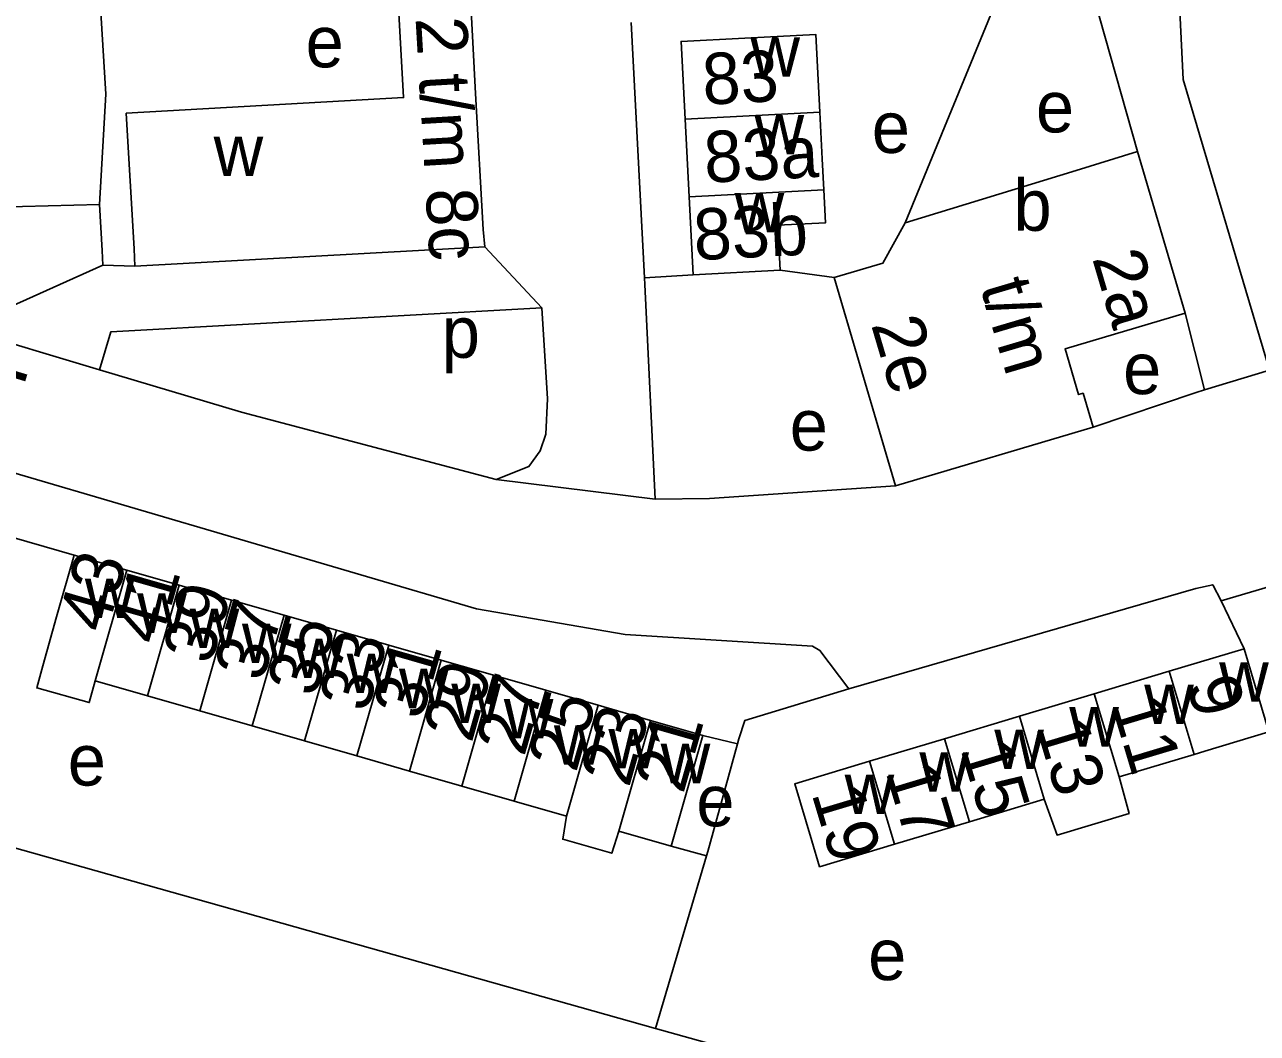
# Model space of a CAD drawing. Extents: x 157569 to 159501, y 382907 to 384670.
# Drawn here: x 158853 to 158949.1, y 383323.7 to 383402.3 of the extents above; entities that cross this region are included whole.
import ezdxf

# ---------------------------------------------------------------- set-up
doc = ezdxf.new("R2010")
doc.units = 0
for name, color, linetype in [('BLT_Basislijn', 7, 'Continuous'), ('BLT_Bebouwing', 7, 'Continuous'), ('BLT_Centroide', 7, 'Continuous'), ('BLT_Huisnummer', 7, 'Continuous'), ('BLT_Huisnummer_ tussenligend', 7, 'Continuous'), ('BLT_Huisnummer_reeks', 7, 'Continuous'), ('BLT_Onderverdeling_panden', 7, 'Continuous'), ('BLT_Straatnaam', 7, 'Continuous'), ('BLT_Vlakafsluiter', 7, 'Continuous')]:
    doc.layers.add(name, color=color, linetype=linetype)

msp = doc.modelspace()

# ---------------------------------------------------------------- linework, layer by layer
at = {"layer": 'BLT_Basislijn'}
for p, q in [((158936.388, 383404.415), (158939.766, 383392.44)), ((158928.709, 383404.005), (158921.657, 383386.888)), ((158901.324, 383382.614), (158900.3, 383402.502)), ((158858.834, 383388.316), (158842.716, 383387.923)), ((158893.321, 383380.265), (158888.87, 383385.025)), ((158848.06, 383378.649), (158859.084, 383383.589)), ((158859.084, 383383.589), (158861.589, 383383.507)), ((158911.912, 383383.192), (158916.131, 383382.636)), ((158901.324, 383382.614), (158905.119, 383382.841)), ((158943.494, 383379.853), (158944.991, 383373.864)), ((158950.053, 383375.403), (158944.991, 383373.864)), ((158850.432, 383362.821), (158856.851, 383360.99)), ((158946.297, 383357.424), (158951.862, 383359.074)), ((158946.297, 383357.424), (158948.079, 383353.678)), ((158908.583, 383346.282), (158905.881, 383346.931)), ((158902.175, 383324.087), (158843.895, 383340.5)), ((158906.167, 383337.542), (158903.405, 383338.296)), ((158906.167, 383337.542), (158902.175, 383324.087))]:
    msp.add_line(p, q, dxfattribs=at)
for points in [[(158941.846, 383428.429), (158943.345, 383398.058), (158950.053, 383375.403)], [(158858.601, 383408.826), (158859.331, 383396.933), (158858.834, 383388.316)], [(158755.391, 383395.425), (158807.026, 383380.642), (158888.228, 383356.785), (158899.824, 383354.805), (158914.435, 383353.879), (158915.01, 383353.559), (158917.259, 383350.563)], [(158859.084, 383383.589), (158859.044, 383384.741), (158858.834, 383388.316)], [(158902.156, 383365.347), (158901.351, 383382.092), (158901.324, 383382.614)], [(158893.321, 383380.265), (158859.722, 383378.396), (158858.835, 383375.429)], [(158893.321, 383380.265), (158893.755, 383373.173), (158893.64, 383370.419), (158893.205, 383369.11), (158892.317, 383367.902), (158889.762, 383366.867)], [(158858.835, 383375.429), (158848.06, 383378.649)], [(158889.762, 383366.867), (158869.911, 383372.119), (158858.835, 383375.429)], [(158944.991, 383373.864), (158944.335, 383373.665), (158936.319, 383370.951)], [(158920.898, 383366.383), (158906.398, 383365.398), (158902.156, 383365.347)], [(158946.297, 383357.424), (158945.645, 383358.67), (158944.31, 383358.389), (158917.259, 383350.563)], [(158917.259, 383350.563), (158909.152, 383348.097), (158908.685, 383346.653), (158908.583, 383346.282)], [(158908.583, 383346.282), (158906.264, 383337.868), (158906.167, 383337.542)], [(158902.175, 383324.087), (158915.413, 383320.388), (158947.415, 383321.921)]]:
    msp.add_lwpolyline(points, dxfattribs=at)
at = {"layer": 'BLT_Bebouwing'}
for p, q in [((158904.491, 383394.971), (158904.805, 383388.907)), ((158939.766, 383392.44), (158943.494, 383379.853)), ((158904.805, 383388.907), (158905.119, 383382.841)), ((158905.119, 383382.841), (158911.912, 383383.192)), ((158936.319, 383370.951), (158920.898, 383366.383)), ((158860.968, 383359.81), (158856.851, 383360.99)), ((158865.051, 383358.639), (158860.968, 383359.81)), ((158869.134, 383357.468), (158865.051, 383358.639)), ((158873.217, 383356.297), (158869.134, 383357.468)), ((158877.3, 383355.126), (158873.217, 383356.297)), ((158881.383, 383353.956), (158877.3, 383355.126)), ((158885.466, 383352.785), (158881.383, 383353.956)), ((158948.079, 383353.678), (158942.243, 383351.925)), ((158950.024, 383347.205), (158948.079, 383353.678)), ((158889.549, 383351.614), (158885.466, 383352.785)), ((158893.632, 383350.443), (158889.549, 383351.614)), ((158942.243, 383351.925), (158936.402, 383350.171)), ((158858.492, 383351.178), (158862.575, 383350.007)), ((158862.575, 383350.007), (158866.658, 383348.836)), ((158897.715, 383349.273), (158893.632, 383350.443)), ((158936.402, 383350.171), (158930.561, 383348.417)), ((158866.658, 383348.836), (158870.741, 383347.665)), ((158901.798, 383348.102), (158897.715, 383349.273)), ((158870.741, 383347.665), (158874.824, 383346.494)), ((158905.881, 383346.931), (158901.798, 383348.102)), ((158930.561, 383348.417), (158924.72, 383346.663)), ((158924.72, 383346.663), (158918.879, 383344.909)), ((158874.824, 383346.494), (158878.907, 383345.323)), ((158878.907, 383345.323), (158882.99, 383344.151)), ((158938.346, 383343.698), (158944.187, 383345.452)), ((158882.99, 383344.151), (158887.073, 383342.98)), ((158887.073, 383342.98), (158891.156, 383341.809)), ((158926.664, 383340.19), (158932.505, 383341.944)), ((158920.823, 383338.436), (158926.664, 383340.19)), ((158899.322, 383339.467), (158903.405, 383338.296))]:
    msp.add_line(p, q, dxfattribs=at)
for points in [[(158861.589, 383383.507), (158861.542, 383384.857), (158860.921, 383395.428), (158882.537, 383396.66), (158882.062, 383405.125), (158887.716, 383405.457)], [(158887.716, 383405.457), (158888.148, 383396.98), (158888.74, 383386.366), (158888.87, 383385.025)], [(158915.002, 383395.515), (158914.688, 383401.579), (158909.162, 383401.293), (158904.177, 383401.035), (158904.491, 383394.971)], [(158915.316, 383389.451), (158915.19, 383391.89), (158915.002, 383395.515)], [(158939.766, 383392.44), (158934.986, 383390.975), (158921.657, 383386.888)], [(158911.912, 383383.192), (158911.73, 383386.703), (158915.448, 383386.896), (158915.316, 383389.451)], [(158916.131, 383382.636), (158919.916, 383383.757), (158921.657, 383386.888)], [(158888.87, 383385.025), (158861.589, 383383.507)], [(158920.898, 383366.383), (158919.902, 383369.746), (158916.131, 383382.636)], [(158943.494, 383379.853), (158934.123, 383377.078), (158935.184, 383373.495), (158935.535, 383373.599), (158936.319, 383370.951)], [(158856.851, 383360.99), (158855.473, 383356.184), (158854.409, 383352.349), (158853.932, 383350.629), (158858.03, 383349.492), (158858.492, 383351.178)], [(158905.881, 383346.931), (158904.503, 383342.125), (158903.405, 383338.296)], [(158944.187, 383345.452), (158945.027, 383345.704), (158950.024, 383347.205)], [(158920.823, 383338.436), (158914.982, 383336.682), (158914.376, 383338.701), (158913.038, 383343.155), (158918.879, 383344.909)], [(158932.505, 383341.944), (158933.502, 383339.156), (158939.116, 383340.842), (158938.346, 383343.698)], [(158891.156, 383341.809), (158895.239, 383340.638)], [(158895.239, 383340.638), (158894.947, 383338.837), (158898.772, 383337.74), (158899.322, 383339.467)]]:
    msp.add_lwpolyline(points, dxfattribs=at)
at = {"layer": 'BLT_Onderverdeling_panden'}
for p, q in [((158904.491, 383394.971), (158915.002, 383395.515)), ((158904.805, 383388.907), (158915.316, 383389.451)), ((158858.492, 383351.178), (158860.968, 383359.81)), ((158862.575, 383350.007), (158865.051, 383358.639)), ((158866.658, 383348.836), (158869.134, 383357.468)), ((158870.741, 383347.665), (158873.217, 383356.297)), ((158874.824, 383346.494), (158877.3, 383355.126)), ((158878.907, 383345.323), (158881.383, 383353.956)), ((158882.99, 383344.151), (158885.466, 383352.785)), ((158887.073, 383342.98), (158889.549, 383351.614)), ((158944.187, 383345.452), (158942.243, 383351.925)), ((158891.156, 383341.809), (158893.632, 383350.443)), ((158938.346, 383343.698), (158936.402, 383350.171)), ((158895.239, 383340.638), (158897.715, 383349.273)), ((158899.322, 383339.467), (158901.798, 383348.102)), ((158932.505, 383341.944), (158930.561, 383348.417)), ((158926.664, 383340.19), (158924.72, 383346.663)), ((158920.823, 383338.436), (158918.879, 383344.909))]:
    msp.add_line(p, q, dxfattribs=at)
at = {"layer": 'BLT_Vlakafsluiter'}
msp.add_line((158902.156, 383365.347), (158889.762, 383366.867), dxfattribs=at)

# ---------------------------------------------------------------- texts
at = {"layer": 'BLT_Centroide'}
for s, p in [('e', (158874.905, 383399.013)), ('w', (158909.586, 383398.281)), ('e', (158931.851, 383393.941)), ('w', (158909.906, 383392.219)), ('e', (158919.053, 383392.341)), ('w', (158867.731, 383390.549)), ('b', (158930.103, 383386.269)), ('w', (158908.359, 383386.156)), ('p', (158885.519, 383376.369)), ('e', (158938.65, 383373.536)), ('e', (158912.654, 383369.135)), ('w', (158857.688, 383356.078)), ('w', (158861.766, 383354.922)), ('w', (158865.859, 383353.734)), ('w', (158869.938, 383352.578)), ('w', (158874.016, 383351.391)), ('w', (158878.109, 383350.234)), ('w', (158946.141, 383349.562)), ('w', (158882.188, 383349.047)), ('w', (158886.266, 383347.891)), ('w', (158940.297, 383347.812)), ('w', (158890.359, 383346.703)), ('w', (158934.453, 383346.062)), ('w', (158894.266, 383344.641)), ('w', (158898.516, 383344.359)), ('w', (158928.609, 383344.312)), ('e', (158856.356, 383343.018)), ('w', (158902.594, 383343.203)), ('w', (158922.766, 383342.547)), ('w', (158916.938, 383340.797)), ('e', (158905.371, 383339.843)), ('e', (158918.771, 383327.849))]:
    msp.add_text(s, height=4, dxfattribs=at).set_placement(p)
at = {"layer": 'BLT_Huisnummer'}
for s, rotation, p in [('83', 2.96272, (158905.931, 383396.089)), ('83b', 2.96272, (158905.247, 383383.968)), ('43', 73.99928, (158859.369, 383354.791)), ('37', 73.99928, (158871.553, 383351.018)), ('33', 73.99928, (158879.7, 383348.626)), ('29', 73.99928, (158887.838, 383346.259)), ('9', 286.7163, (158943.57, 383350.9)), ('25', 73.99928, (158895.983, 383343.95)), ('21', 73.99928, (158904.338, 383342.288)), ('13', 286.7163, (158931.837, 383347.622)), ('19', 286.72049, (158914.334, 383342.41))]:
    msp.add_text(s, height=4, rotation=rotation, dxfattribs=at).set_placement(p)
at = {"layer": 'BLT_Huisnummer_ tussenligend'}
for s, rotation, p in [('83a', 2.96272, (158906.062, 383390.008)), ('41', 73.99928, (158863.533, 383353.851)), ('39', 73.99928, (158867.514, 383352.351)), ('35', 73.99928, (158875.659, 383349.82)), ('31', 73.99928, (158883.923, 383348.025)), ('27', 73.99928, (158891.937, 383345.195)), ('11', 286.7163, (158937.716, 383349.332)), ('23', 73.99928, (158900.105, 383342.784)), ('15', 286.7163, (158925.937, 383345.897)), ('17', 286.7163, (158920.1, 383344.121))]:
    msp.add_text(s, height=4, rotation=rotation, dxfattribs=at).set_placement(p)
at = {"layer": 'BLT_Huisnummer_reeks'}
for s, rotation, p in [('2 t/m 8c', 273.36014, (158883.471, 383402.851)), ('2a', 286.50031, (158936.219, 383384.145)), ('t/m', 286.50031, (158927.489, 383381.928)), ('2e', 286.50031, (158918.979, 383378.971))]:
    msp.add_text(s, height=4, rotation=rotation, dxfattribs=at).set_placement(p)
at = {"layer": 'BLT_Straatnaam'}
msp.add_text('STRUYCKENSTRAAT', height=4.99999, rotation=343.14329, dxfattribs=at).set_placement((158787.19, 383389.839))

doc.saveas('drawing.dxf')
